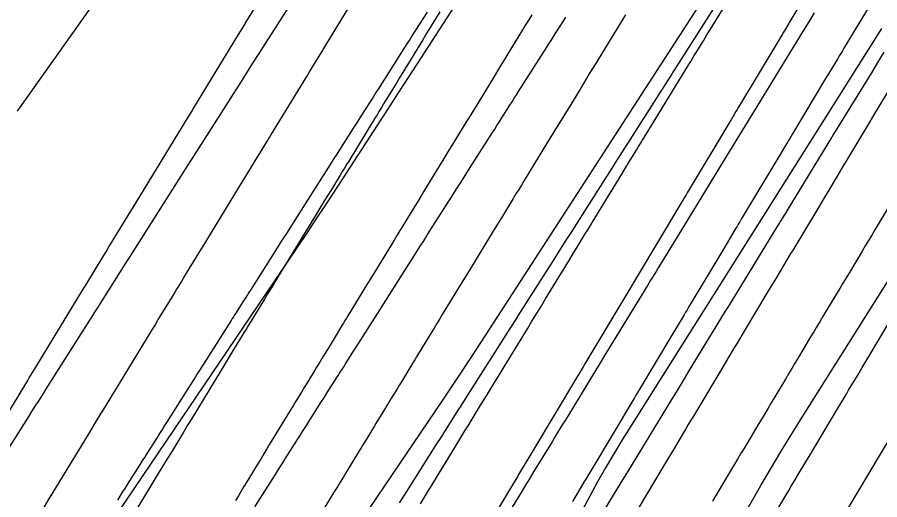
# Model space of a CAD drawing. Extents: x 1005228 to 1008882, y 1883389 to 1885754.
# Drawn here: x 1008568.9 to 1008612.02, y 1885196.47 to 1885220.61 of the extents above; entities that cross this region are included whole.
import ezdxf

# ---------------------------------------------------------------- set-up
doc = ezdxf.new("R2010")
doc.units = 0
for name, color, linetype in [('ATDIMS', 7, 'Continuous'), ('C-ANNO-NOTE', 7, 'Continuous'), ('S_BRIDGE', 7, 'Continuous'), ('TSOBSTACLE', 7, 'Continuous')]:
    doc.layers.add(name, color=color, linetype=linetype)

msp = doc.modelspace()

# ---------------------------------------------------------------- linework, layer by layer
at = {"layer": 'ATDIMS'}
for points in [[(1008567.06, 1885198.557), (1008569.418, 1885202.435), (1008569.498, 1885202.567), (1008569.659, 1885202.832), (1008569.823, 1885203.101), (1008572.193, 1885206.999), (1008572.323, 1885207.212), (1008573.187, 1885208.633), (1008573.334, 1885208.875), (1008573.482, 1885209.118), (1008573.63, 1885209.36), (1008573.778, 1885209.603), (1008574.704, 1885211.122), (1008574.838, 1885211.342), (1008577.16, 1885215.147), (1008577.262, 1885215.315), (1008577.468, 1885215.651), (1008577.65, 1885215.95), (1008577.676, 1885215.992), (1008579.963, 1885219.741), (1008580.074, 1885219.923), (1008580.269, 1885220.241), (1008580.297, 1885220.287), (1008582.033, 1885223.132)], [(1008583.165, 1885222.249), (1008581.172, 1885219.112), (1008581.002, 1885218.845), (1008580.661, 1885218.307), (1008580.494, 1885218.045), (1008580.217, 1885217.608), (1008580.05, 1885217.347), (1008577.976, 1885214.081), (1008577.562, 1885213.429), (1008577.407, 1885213.185), (1008575.272, 1885209.823), (1008575.216, 1885209.735), (1008575.104, 1885209.559), (1008574.637, 1885208.823), (1008574.555, 1885208.693), (1008574.472, 1885208.563), (1008574.39, 1885208.433), (1008574.308, 1885208.302), (1008572.889, 1885206.062), (1008572.76, 1885205.859), (1008572.6, 1885205.606), (1008572.504, 1885205.454), (1008570.308, 1885201.984), (1008570.183, 1885201.788), (1008569.934, 1885201.394), (1008569.813, 1885201.202), (1008569.61, 1885200.883), (1008569.489, 1885200.691), (1008567.293, 1885197.221)], [(1008589.061, 1885196.269), (1008589.462, 1885196.927), (1008589.562, 1885197.092), (1008589.662, 1885197.257), (1008589.762, 1885197.421), (1008589.862, 1885197.586), (1008590.444, 1885198.542), (1008590.589, 1885198.78), (1008590.83, 1885199.177), (1008590.878, 1885199.257), (1008590.927, 1885199.336), (1008590.975, 1885199.416), (1008591.023, 1885199.495), (1008591.28, 1885199.916), (1008591.431, 1885200.164), (1008592.061, 1885201.197), (1008592.159, 1885201.357), (1008592.256, 1885201.516), (1008592.354, 1885201.676), (1008592.451, 1885201.836), (1008592.841, 1885202.475), (1008593.036, 1885202.794), (1008593.231, 1885203.113), (1008594.4, 1885205.029), (1008594.627, 1885205.401), (1008594.854, 1885205.774), (1008595.082, 1885206.146), (1008595.309, 1885206.519), (1008596.504, 1885208.477), (1008596.694, 1885208.788), (1008596.884, 1885209.099), (1008597.263, 1885209.72), (1008597.358, 1885209.876), (1008597.453, 1885210.031), (1008597.548, 1885210.186), (1008597.643, 1885210.342), (1008599.121, 1885212.764), (1008599.307, 1885213.069), (1008599.493, 1885213.373), (1008599.868, 1885213.986), (1008599.96, 1885214.137), (1008600.052, 1885214.288), (1008600.144, 1885214.439), (1008600.236, 1885214.589), (1008600.604, 1885215.192), (1008600.789, 1885215.493), (1008600.973, 1885215.794), (1008602.474, 1885218.247), (1008602.564, 1885218.395), (1008602.654, 1885218.542), (1008602.745, 1885218.69), (1008602.835, 1885218.837), (1008603.197, 1885219.428), (1008603.377, 1885219.723), (1008603.558, 1885220.018), (1008604.789, 1885222.027)], [(1008611.866, 1885221.791), (1008610.223, 1885219.054), (1008610.147, 1885218.927), (1008610.071, 1885218.801), (1008609.995, 1885218.674), (1008609.919, 1885218.548), (1008609.54, 1885217.916), (1008609.312, 1885217.536), (1008607.657, 1885214.778), (1008607.582, 1885214.653), (1008607.507, 1885214.528), (1008607.432, 1885214.403), (1008607.357, 1885214.278), (1008606.983, 1885213.652), (1008606.758, 1885213.277), (1008605.096, 1885210.504), (1008605.021, 1885210.378), (1008604.946, 1885210.253), (1008604.871, 1885210.128), (1008604.796, 1885210.003), (1008604.421, 1885209.376), (1008604.197, 1885209.001), (1008602.539, 1885206.231), (1008602.463, 1885206.104), (1008602.387, 1885205.977), (1008602.311, 1885205.85), (1008602.235, 1885205.723), (1008601.856, 1885205.088), (1008601.628, 1885204.707), (1008599.988, 1885201.964), (1008599.909, 1885201.832), (1008599.83, 1885201.7), (1008599.751, 1885201.568), (1008599.672, 1885201.436), (1008599.277, 1885200.775), (1008599.04, 1885200.378), (1008597.319, 1885197.498), (1008597.228, 1885197.346), (1008597.046, 1885197.043), (1008596.654, 1885196.385)]]:
    msp.add_lwpolyline(points, dxfattribs=at)
at = {"layer": 'C-ANNO-NOTE'}
for points in [[(1008601.459, 1885237.729), (1008588.898, 1885218.316), (1008588.398, 1885217.544), (1008587.899, 1885216.772), (1008587.399, 1885216), (1008586.899, 1885215.228), (1008584.901, 1885212.139), (1008584.399, 1885211.368), (1008583.894, 1885210.6), (1008583.384, 1885209.835), (1008582.871, 1885209.072), (1008566.622, 1885185.063), (1008566.44, 1885184.793), (1008566.258, 1885184.522), (1008566.077, 1885184.251), (1008565.897, 1885183.98), (1008565.177, 1885182.893), (1008564.997, 1885182.621), (1008564.817, 1885182.35), (1008564.636, 1885182.078), (1008564.455, 1885181.807), (1008551.809, 1885162.904)], [(1008570.759, 1885172.306), (1008571.755, 1885173.801), (1008572.749, 1885175.297), (1008573.741, 1885176.794), (1008583.598, 1885191.685), (1008584.322, 1885192.776), (1008585.049, 1885193.865), (1008585.778, 1885194.952), (1008586.51, 1885196.037), (1008589.445, 1885200.373), (1008590.176, 1885201.459), (1008590.902, 1885202.549), (1008591.621, 1885203.643), (1008592.335, 1885204.74), (1008604.655, 1885223.778)], [(1008612.098, 1885220.045), (1008599.146, 1885199.467), (1008598.719, 1885198.774), (1008598.305, 1885198.074), (1008597.904, 1885197.367), (1008597.516, 1885196.652), (1008595.991, 1885193.777), (1008595.602, 1885193.062), (1008595.198, 1885192.357), (1008594.779, 1885191.66), (1008594.345, 1885190.971), (1008579.955, 1885168.667)], [(1008590.53, 1885170.186), (1008594.751, 1885176.729), (1008595.789, 1885178.375), (1008596.79, 1885180.042), (1008597.756, 1885181.73), (1008598.687, 1885183.439), (1008604.123, 1885193.68), (1008605.077, 1885195.439), (1008606.063, 1885197.179), (1008607.081, 1885198.901), (1008608.131, 1885200.604), (1008612.396, 1885207.38)]]:
    msp.add_lwpolyline(points, dxfattribs=at)
at = {"layer": 'S_BRIDGE'}
msp.add_lwpolyline([(1008593.925, 1885251.229), (1008568.926, 1885215.963), (1008568.89, 1885215.911)], dxfattribs=at)
at = {"layer": 'TSOBSTACLE'}
for points in [[(1008609.669, 1885223.958), (1008607.525, 1885220.387), (1008607.423, 1885220.218), (1008607.186, 1885219.823), (1008607.118, 1885219.71), (1008604.958, 1885216.108), (1008604.893, 1885216), (1008604.828, 1885215.892), (1008604.601, 1885215.514), (1008604.569, 1885215.46), (1008602.394, 1885211.829), (1008602.331, 1885211.724), (1008602.269, 1885211.62), (1008602.018, 1885211.202), (1008599.833, 1885207.549), (1008599.741, 1885207.396), (1008599.497, 1885206.988), (1008599.467, 1885206.937), (1008597.274, 1885203.271), (1008597.183, 1885203.118), (1008596.94, 1885202.711), (1008596.909, 1885202.66), (1008594.673, 1885198.918), (1008594.573, 1885198.751), (1008593.963, 1885197.728), (1008593.899, 1885197.622), (1008593.709, 1885197.304), (1008592.163, 1885194.71)], [(1008570.104, 1885195.87), (1008570.514, 1885196.544), (1008570.631, 1885196.737), (1008572.505, 1885199.819), (1008572.626, 1885200.017), (1008572.747, 1885200.216), (1008573.049, 1885200.712), (1008573.23, 1885201.01), (1008573.537, 1885201.515), (1008573.659, 1885201.715), (1008573.72, 1885201.816), (1008575.643, 1885204.979), (1008575.766, 1885205.18), (1008575.949, 1885205.482), (1008576.01, 1885205.582), (1008576.716, 1885206.742), (1008576.843, 1885206.952), (1008576.971, 1885207.162), (1008577.099, 1885207.371), (1008577.227, 1885207.581), (1008577.973, 1885208.805), (1008578.105, 1885209.021), (1008578.269, 1885209.291), (1008578.368, 1885209.453), (1008580.244, 1885212.527), (1008580.376, 1885212.744), (1008580.508, 1885212.96), (1008580.838, 1885213.5), (1008581.036, 1885213.825), (1008581.371, 1885214.374), (1008581.505, 1885214.593), (1008581.571, 1885214.702), (1008583.369, 1885217.647), (1008583.506, 1885217.872), (1008583.643, 1885218.096), (1008583.986, 1885218.658), (1008584.123, 1885218.883), (1008584.191, 1885218.995), (1008585.6, 1885221.303)], [(1008589.387, 1885220.867), (1008588.806, 1885219.954), (1008588.661, 1885219.726), (1008588.515, 1885219.497), (1008588.37, 1885219.269), (1008588.225, 1885219.04), (1008587.249, 1885217.504), (1008587.108, 1885217.282), (1008586.966, 1885217.059), (1008586.825, 1885216.837), (1008586.684, 1885216.614), (1008586.112, 1885215.715), (1008585.974, 1885215.497), (1008585.836, 1885215.28), (1008585.697, 1885215.062), (1008585.559, 1885214.845), (1008585.006, 1885213.975), (1008584.868, 1885213.757), (1008584.73, 1885213.54), (1008584.592, 1885213.322), (1008584.454, 1885213.105), (1008583.29, 1885211.274), (1008582.887, 1885210.639), (1008582.349, 1885209.792), (1008582.215, 1885209.58), (1008582.08, 1885209.369), (1008581.946, 1885209.157), (1008581.812, 1885208.945), (1008580.553, 1885206.963), (1008580.477, 1885206.843), (1008580.401, 1885206.724), (1008580.173, 1885206.365), (1008580.098, 1885206.246), (1008579.823, 1885205.812), (1008579.764, 1885205.72), (1008579.706, 1885205.628), (1008579.647, 1885205.536), (1008579.589, 1885205.444), (1008578.722, 1885204.074), (1008578.538, 1885203.784), (1008578.354, 1885203.493), (1008577.986, 1885202.913), (1008577.894, 1885202.767), (1008577.802, 1885202.622), (1008577.71, 1885202.477), (1008577.618, 1885202.332), (1008576.387, 1885200.386), (1008576.261, 1885200.188), (1008576.136, 1885199.989), (1008576.01, 1885199.79), (1008575.884, 1885199.592), (1008575.375, 1885198.788), (1008575.252, 1885198.594), (1008575.129, 1885198.4), (1008575.006, 1885198.205), (1008574.883, 1885198.011), (1008574.391, 1885197.234), (1008574.268, 1885197.04), (1008574.145, 1885196.846), (1008574.023, 1885196.651), (1008573.9, 1885196.457)], [(1008590.021, 1885220.872), (1008589.807, 1885220.522), (1008589.594, 1885220.173), (1008589.38, 1885219.823), (1008589.167, 1885219.474), (1008588.086, 1885217.703), (1008587.977, 1885217.524), (1008587.868, 1885217.345), (1008587.758, 1885217.166), (1008587.649, 1885216.987), (1008587.211, 1885216.27), (1008587.102, 1885216.091), (1008586.993, 1885215.912), (1008586.883, 1885215.732), (1008586.774, 1885215.553), (1008585.467, 1885213.412), (1008585.359, 1885213.236), (1008585.252, 1885213.059), (1008585.144, 1885212.883), (1008585.037, 1885212.707), (1008584.604, 1885211.998), (1008584.392, 1885211.65), (1008584.179, 1885211.301), (1008583.754, 1885210.605), (1008583.647, 1885210.43), (1008583.541, 1885210.256), (1008583.435, 1885210.082), (1008583.328, 1885209.908), (1008581.898, 1885207.564), (1008581.791, 1885207.388), (1008581.684, 1885207.212), (1008581.415, 1885206.772), (1008581.255, 1885206.509), (1008580.676, 1885205.56), (1008580.568, 1885205.383), (1008580.46, 1885205.205), (1008580.352, 1885205.028), (1008580.244, 1885204.851), (1008579.698, 1885203.952), (1008579.547, 1885203.704), (1008579.244, 1885203.206), (1008579.143, 1885203.041), (1008579.093, 1885202.958), (1008577.617, 1885200.531), (1008577.414, 1885200.196), (1008577.21, 1885199.861), (1008576.801, 1885199.189), (1008576.599, 1885198.858), (1008576.398, 1885198.527), (1008575.996, 1885197.865), (1008575.795, 1885197.534), (1008575.593, 1885197.203), (1008574.203, 1885194.916)], [(1008603.706, 1885221.043), (1008601.852, 1885218.136), (1008601.773, 1885218.011), (1008601.674, 1885217.856), (1008601.614, 1885217.762), (1008601.451, 1885217.506), (1008599.022, 1885213.689), (1008598.974, 1885213.613), (1008598.926, 1885213.537), (1008598.757, 1885213.272), (1008598.733, 1885213.234), (1008596.904, 1885210.356), (1008596.6, 1885209.878), (1008596.296, 1885209.4), (1008595.993, 1885208.922), (1008595.689, 1885208.445), (1008593.929, 1885205.675), (1008593.805, 1885205.48), (1008593.558, 1885205.089), (1008591.29, 1885201.52), (1008591.151, 1885201.301), (1008590.978, 1885201.028), (1008590.908, 1885200.918), (1008590.873, 1885200.864), (1008590.256, 1885199.89), (1008590.173, 1885199.759), (1008590.152, 1885199.726), (1008589.965, 1885199.431), (1008589.913, 1885199.349), (1008588.349, 1885196.88), (1008588.232, 1885196.694), (1008587.996, 1885196.322)], [(1008608.744, 1885220.83), (1008608.468, 1885220.38), (1008608.192, 1885219.93), (1008606.638, 1885217.393), (1008606.488, 1885217.149), (1008606.239, 1885216.742), (1008606.139, 1885216.579), (1008606.04, 1885216.416), (1008604.054, 1885213.17), (1008603.899, 1885212.917), (1008603.641, 1885212.495), (1008603.589, 1885212.411), (1008603.537, 1885212.326), (1008603.486, 1885212.242), (1008603.434, 1885212.157), (1008603.173, 1885211.728), (1008603.016, 1885211.472), (1008601.048, 1885208.248), (1008600.94, 1885208.071), (1008600.832, 1885207.894), (1008600.562, 1885207.452), (1008600.4, 1885207.187), (1008598.878, 1885204.692), (1008598.61, 1885204.254), (1008598.342, 1885203.815), (1008598.074, 1885203.377), (1008597.807, 1885202.938), (1008596.315, 1885200.493), (1008596.144, 1885200.213), (1008595.859, 1885199.746), (1008595.745, 1885199.559), (1008595.631, 1885199.373), (1008594.713, 1885197.867), (1008594.594, 1885197.672), (1008594.473, 1885197.473), (1008594.416, 1885197.38), (1008594.359, 1885197.286), (1008594.16, 1885196.959), (1008594.131, 1885196.912), (1008593.27, 1885195.496)], [(1008594.617, 1885220.725), (1008594.465, 1885220.476), (1008594.313, 1885220.227), (1008594.16, 1885219.978), (1008593.426, 1885218.778), (1008593.253, 1885218.494), (1008593.08, 1885218.211), (1008592.907, 1885217.928), (1008592.734, 1885217.645), (1008591.981, 1885216.412), (1008591.831, 1885216.166), (1008591.681, 1885215.919), (1008591.531, 1885215.673), (1008591.38, 1885215.427), (1008590.78, 1885214.443), (1008590.63, 1885214.197), (1008590.479, 1885213.951), (1008590.329, 1885213.705), (1008590.179, 1885213.459), (1008589.363, 1885212.122), (1008589.214, 1885211.879), (1008589.066, 1885211.635), (1008588.918, 1885211.392), (1008588.769, 1885211.149), (1008588.173, 1885210.172), (1008588.026, 1885209.932), (1008587.879, 1885209.691), (1008587.733, 1885209.451), (1008587.586, 1885209.211), (1008586.999, 1885208.249), (1008586.853, 1885208.009), (1008586.706, 1885207.769), (1008586.559, 1885207.528), (1008586.413, 1885207.288), (1008585.428, 1885205.674), (1008585.354, 1885205.553), (1008585.279, 1885205.431), (1008585.205, 1885205.309), (1008585.131, 1885205.187), (1008584.833, 1885204.7), (1008584.685, 1885204.456), (1008584.536, 1885204.212), (1008584.125, 1885203.538), (1008584.037, 1885203.394), (1008583.949, 1885203.249), (1008583.861, 1885203.104), (1008583.773, 1885202.96), (1008583.385, 1885202.322), (1008583.245, 1885202.091), (1008583.104, 1885201.861), (1008582.824, 1885201.399), (1008582.683, 1885201.168), (1008582.543, 1885200.937), (1008581.514, 1885199.246), (1008581.372, 1885199.012), (1008581.229, 1885198.777), (1008581.087, 1885198.543), (1008580.944, 1885198.309), (1008580.371, 1885197.367), (1008580.231, 1885197.135), (1008580.09, 1885196.904), (1008579.949, 1885196.672), (1008579.808, 1885196.44)], [(1008580.776, 1885196.118), (1008581.799, 1885197.734), (1008581.923, 1885197.929), (1008582.046, 1885198.125), (1008582.17, 1885198.32), (1008582.294, 1885198.516), (1008582.789, 1885199.298), (1008582.913, 1885199.494), (1008583.037, 1885199.689), (1008583.16, 1885199.885), (1008583.284, 1885200.08), (1008584.08, 1885201.336), (1008584.252, 1885201.608), (1008584.423, 1885201.879), (1008584.87, 1885202.585), (1008584.939, 1885202.694), (1008585.008, 1885202.802), (1008585.215, 1885203.128), (1008585.283, 1885203.236), (1008585.586, 1885203.713), (1008585.648, 1885203.811), (1008585.71, 1885203.908), (1008585.772, 1885204.006), (1008585.834, 1885204.103), (1008586.415, 1885205.019), (1008586.533, 1885205.204), (1008586.651, 1885205.39), (1008586.768, 1885205.575), (1008586.886, 1885205.76), (1008588.274, 1885207.945), (1008588.615, 1885208.483), (1008589.071, 1885209.2), (1008589.185, 1885209.379), (1008589.299, 1885209.558), (1008589.413, 1885209.738), (1008589.526, 1885209.917), (1008590.624, 1885211.645), (1008590.845, 1885211.992), (1008591.066, 1885212.34), (1008591.287, 1885212.688), (1008591.508, 1885213.035), (1008592.656, 1885214.842), (1008592.765, 1885215.013), (1008592.874, 1885215.185), (1008592.983, 1885215.356), (1008593.091, 1885215.527), (1008593.527, 1885216.213), (1008593.636, 1885216.384), (1008593.745, 1885216.555), (1008593.854, 1885216.727), (1008593.963, 1885216.898), (1008595.374, 1885219.116), (1008595.479, 1885219.281), (1008595.585, 1885219.447), (1008595.69, 1885219.612), (1008595.795, 1885219.777), (1008596.22, 1885220.446), (1008596.323, 1885220.607)], [(1008599.3, 1885220.719), (1008599.169, 1885220.505), (1008599.038, 1885220.292), (1008598.908, 1885220.078), (1008597.892, 1885218.418), (1008597.76, 1885218.201), (1008597.627, 1885217.985), (1008597.494, 1885217.768), (1008597.362, 1885217.551), (1008596.831, 1885216.683), (1008596.698, 1885216.466), (1008596.566, 1885216.25), (1008596.433, 1885216.033), (1008596.301, 1885215.816), (1008595.762, 1885214.933), (1008595.628, 1885214.713), (1008595.494, 1885214.494), (1008595.36, 1885214.275), (1008595.226, 1885214.055), (1008594.238, 1885212.436), (1008594.102, 1885212.214), (1008593.966, 1885211.991), (1008593.83, 1885211.769), (1008593.695, 1885211.546), (1008593.152, 1885210.656), (1008593.016, 1885210.434), (1008592.88, 1885210.212), (1008592.744, 1885209.989), (1008592.608, 1885209.767), (1008591.741, 1885208.345), (1008591.554, 1885208.039), (1008591.367, 1885207.733), (1008591.18, 1885207.426), (1008590.993, 1885207.12), (1008590.147, 1885205.733), (1008590.009, 1885205.507), (1008589.871, 1885205.281), (1008589.733, 1885205.055), (1008589.595, 1885204.829), (1008588.958, 1885203.785), (1008588.863, 1885203.629), (1008588.768, 1885203.474), (1008588.673, 1885203.318), (1008588.578, 1885203.162), (1008588.15, 1885202.461), (1008588.008, 1885202.227), (1008587.865, 1885201.994), (1008587.574, 1885201.517), (1008587.506, 1885201.405), (1008587.438, 1885201.293), (1008587.37, 1885201.181), (1008587.301, 1885201.068), (1008586.961, 1885200.508), (1008586.824, 1885200.284), (1008586.756, 1885200.172), (1008586.352, 1885199.508), (1008586.262, 1885199.36), (1008586.172, 1885199.212), (1008586.082, 1885199.064), (1008585.992, 1885198.916), (1008585.327, 1885197.822), (1008585.186, 1885197.59), (1008585.045, 1885197.358), (1008584.904, 1885197.127), (1008584.763, 1885196.895), (1008583.942, 1885195.545)], [(1008612.228, 1885218.866), (1008611.912, 1885218.349), (1008611.596, 1885217.833), (1008609.708, 1885214.752), (1008609.615, 1885214.601), (1008609.606, 1885214.585), (1008607.134, 1885210.546), (1008607.034, 1885210.383), (1008607.001, 1885210.328), (1008606.911, 1885210.181), (1008604.453, 1885206.153), (1008604.296, 1885205.897), (1008602.446, 1885202.866), (1008602.138, 1885202.361), (1008601.83, 1885201.857), (1008601.522, 1885201.352), (1008601.214, 1885200.847), (1008599.399, 1885197.873), (1008599.233, 1885197.602), (1008599.2, 1885197.548), (1008597.985, 1885195.556)], [(1008612.449, 1885216.935), (1008611.977, 1885216.149), (1008611.741, 1885215.756), (1008611.505, 1885215.363), (1008610.356, 1885213.448), (1008610.239, 1885213.252), (1008610.121, 1885213.056), (1008610.004, 1885212.859), (1008609.886, 1885212.663), (1008609.416, 1885211.879), (1008609.181, 1885211.487), (1008608.947, 1885211.095), (1008607.798, 1885209.178), (1008607.68, 1885208.98), (1008607.561, 1885208.782), (1008607.442, 1885208.584), (1008607.324, 1885208.385), (1008606.849, 1885207.593), (1008606.612, 1885207.196), (1008606.375, 1885206.8), (1008605.246, 1885204.913), (1008605.124, 1885204.71), (1008605.003, 1885204.507), (1008604.881, 1885204.304), (1008604.76, 1885204.101), (1008604.274, 1885203.289), (1008604.032, 1885202.883), (1008603.789, 1885202.477), (1008602.701, 1885200.658), (1008602.573, 1885200.445), (1008602.446, 1885200.231), (1008602.318, 1885200.018), (1008602.191, 1885199.804), (1008601.68, 1885198.95), (1008601.425, 1885198.523), (1008601.17, 1885198.096), (1008599.964, 1885196.079)], [(1008612.415, 1885211.049), (1008611.775, 1885209.981), (1008611.615, 1885209.714), (1008611.455, 1885209.447), (1008611.295, 1885209.18), (1008611.135, 1885208.913), (1008610.496, 1885207.845), (1008610.336, 1885207.578), (1008610.176, 1885207.311), (1008610.016, 1885207.044), (1008609.856, 1885206.777), (1008609.192, 1885205.667), (1008609.035, 1885205.404), (1008608.877, 1885205.141), (1008608.72, 1885204.878), (1008608.562, 1885204.615), (1008607.933, 1885203.563), (1008607.776, 1885203.3), (1008607.618, 1885203.037), (1008607.461, 1885202.774), (1008607.304, 1885202.511), (1008606.589, 1885201.316), (1008606.436, 1885201.061), (1008606.284, 1885200.805), (1008606.131, 1885200.55), (1008605.978, 1885200.294), (1008605.367, 1885199.273), (1008605.215, 1885199.018), (1008605.062, 1885198.762), (1008604.909, 1885198.507), (1008604.757, 1885198.252), (1008603.939, 1885196.884), (1008603.653, 1885196.404)], [(1008606.069, 1885194.602), (1008607.464, 1885196.935), (1008607.571, 1885197.114), (1008607.678, 1885197.293), (1008607.785, 1885197.473), (1008607.892, 1885197.652), (1008608.321, 1885198.369), (1008608.536, 1885198.727), (1008608.75, 1885199.086), (1008610.007, 1885201.187), (1008610.12, 1885201.377), (1008610.234, 1885201.567), (1008610.347, 1885201.757), (1008610.461, 1885201.947), (1008610.915, 1885202.706), (1008611.143, 1885203.086), (1008611.37, 1885203.466), (1008612.556, 1885205.448)], [(1008612.71, 1885199.863), (1008610.911, 1885196.856), (1008610.726, 1885196.546), (1008610.418, 1885196.031), (1008610.294, 1885195.825), (1008610.171, 1885195.618), (1008608.199, 1885192.319), (1008608.016, 1885192.012), (1008607.832, 1885191.705), (1008607.74, 1885191.551), (1008607.649, 1885191.398), (1008607.076, 1885190.44), (1008606.993, 1885190.301), (1008606.982, 1885190.281), (1008605.37, 1885187.579), (1008605.19, 1885187.276), (1008605.15, 1885187.209), (1008602.71, 1885183.116), (1008602.625, 1885182.974), (1008601.769, 1885181.537)]]:
    msp.add_lwpolyline(points, dxfattribs=at)

doc.saveas('drawing.dxf')
